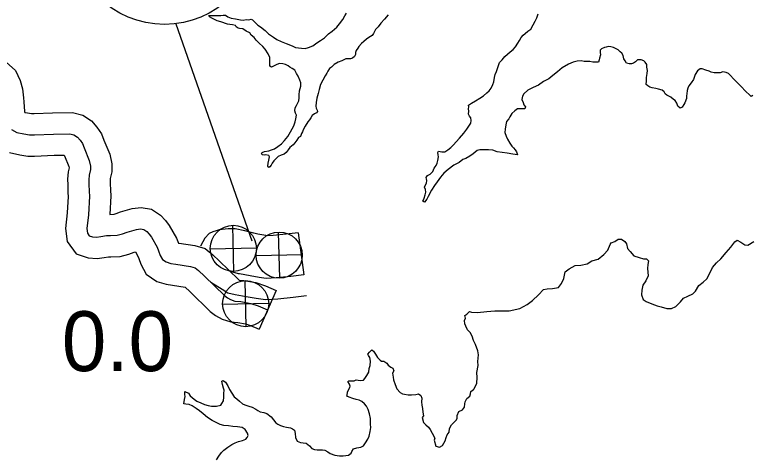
# Model space of a CAD drawing. Extents: x -83719 to 153526, y -11835 to 11446.
# Drawn here: x 8026.6 to 8200.1, y 689.1 to 793.5 of the extents above; entities that cross this region are included whole.
import ezdxf

# ---------------------------------------------------------------- set-up
doc = ezdxf.new("R2010")
doc.units = 0
for name, color, linetype in [('Level 11', 7, 'Continuous'), ('Level 25', 7, 'Continuous'), ('Level 26', 7, 'Continuous'), ('Level 27', 7, 'Continuous'), ('Level 59', 7, 'Continuous'), ('Level 9', 7, 'Continuous')]:
    doc.layers.add(name, color=color, linetype=linetype)

msp = doc.modelspace()

# ---------------------------------------------------------------- linework, layer by layer
at = {"layer": 'Level 11'}
for points in [[(8024.54, 782.35), (8026.79, 780.43), (8027.87, 778.08), (8028.45, 776.14), (8028.66, 774.02), (8028.7, 773.05), (8028.89, 770.73), (8028.96, 770.55), (8029.58, 770.42), (8030.54, 770.27), (8031.16, 770.26), (8035.5, 770.45), (8040.19, 770.56), (8042.57, 769.9), (8044.67, 768.54), (8045.93, 767.09), (8047, 765.53), (8047.56, 764.04), (8048.93, 760.74), (8049.4, 758.43), (8049.42, 756.59), (8049.06, 754.96), (8049.01, 754.49), (8049.04, 753.8), (8049.08, 752.25), (8049.21, 750.95), (8048.92, 746.56), (8048.95, 746.56), (8049.96, 746.61), (8050.43, 746.72), (8051.46, 747.13), (8054.22, 747.93), (8056.3, 748.16), (8058.79, 747.74), (8060.91, 746.35), (8062.02, 745.11), (8062.94, 743.95), (8064.61, 740.99), (8065.09, 739.77), (8065.28, 739.74), (8068.95, 739.19), (8071.42, 738.53), (8073.15, 737.05), (8074.7, 735.59), (8079.22, 731.22), (8079.38, 731.09), (8080.44, 730.99), (8083.31, 730.48), (8085.61, 729.74), (8088.08, 728.65)], [(8025.34, 761.08), (8027.8, 760.58), (8029.63, 760.29), (8031.27, 760.25), (8035.84, 760.45), (8038.2, 760.51), (8038.26, 760.36), (8039.33, 757.8), (8039.39, 757.51), (8039.18, 756.58), (8038.99, 754.85), (8039.04, 753.47), (8039.09, 751.61), (8039.18, 750.78), (8038.92, 746.9), (8038.52, 743.22), (8038.89, 740.19), (8041.01, 737.3), (8043.85, 736.29), (8045.98, 736.15), (8047.62, 736.37), (8048.63, 736.56), (8049.23, 736.56), (8051.41, 736.67), (8053.46, 737.17), (8054.68, 737.65), (8054.96, 737.73), (8055.56, 736.68), (8055.75, 736.19), (8056.25, 734.83), (8057.5, 732.46), (8060, 730.79), (8062.19, 730.11), (8063.73, 729.86), (8066.66, 729.42), (8067.79, 728.36), (8072.58, 723.72), (8073.82, 722.72), (8075.35, 721.86), (8077.44, 721.22), (8079.1, 721.07), (8080.89, 720.75), (8082.06, 720.38), (8084.05, 719.5)], [(8078.43, 743.11), (8076.77, 743.11), (8074.7, 742.94), (8073.95, 742.69), (8073.2, 742.44), (8072.29, 742.03), (8071.3, 740.95), (8070.8, 740.12), (8070.3, 739.05)], [(8082.82, 742.09), (8080.75, 742.69), (8078.43, 743.11)], [(8093.28, 742.24), (8090.4, 741.86), (8087.4, 741.59), (8086.03, 741.51), (8085.64, 741.56), (8083.78, 741.92), (8082.82, 742.09)], [(8093.28, 742.24), (8094.6, 732.33)], [(8079.19, 732.58), (8077.35, 733.08)], [(8094.6, 732.33), (8091.51, 731.92), (8088.12, 731.61), (8085.73, 731.48), (8084.12, 731.67), (8081.96, 732.09), (8079.42, 732.53), (8079.19, 732.58)], [(8088.08, 728.65), (8084.05, 719.5)]]:
    msp.add_lwpolyline(points, dxfattribs=at)
at = {"layer": 'Level 26'}
for p, q in [((8078.14, 733.12), (8077.89, 743.97)), ((8088.91, 731.55), (8088.66, 742.4)), ((8072.59, 738.42), (8083.44, 738.67)), ((8083.36, 736.85), (8094.21, 737.1)), ((8081.04, 720.11), (8080.79, 730.96)), ((8075.49, 725.41), (8086.34, 725.66))]:
    msp.add_line(p, q, dxfattribs=at)
for centre in [(8078.01, 738.55), (8088.79, 736.97), (8080.91, 725.53)]:
    msp.add_circle(centre, 5.43, dxfattribs=at)
at = {"layer": 'Level 27'}
msp.add_line((8064.47, 791.38), (8082.38, 740.32), dxfattribs=at)
msp.add_circle((8061.82, 813.26), 22, dxfattribs=at)
at = {"layer": 'Level 59'}
for points in [[(8025.79, 766.55), (8027.09, 765.82), (8028.69, 765.5), (8030.09, 765.28), (8031.22, 765.25), (8035.67, 765.45), (8039.56, 765.54), (8040.49, 765.28), (8041.36, 764.72), (8041.97, 764.03), (8042.54, 763.2), (8042.91, 762.2), (8044.13, 759.27), (8044.41, 757.91), (8044.41, 757.11), (8044.12, 755.77), (8044, 754.67), (8044.04, 753.63), (8044.09, 751.93), (8044.2, 750.87), (8043.9, 746.46), (8043.56, 743.26), (8043.7, 742.09), (8044.13, 741.49), (8044.87, 741.23), (8045.8, 741.17), (8046.83, 741.31), (8048.16, 741.55), (8049.09, 741.56), (8050.68, 741.64), (8051.95, 741.95), (8053.07, 742.39), (8055.2, 743), (8056.16, 743.11), (8056.93, 742.98), (8057.63, 742.52), (8058.2, 741.89), (8058.77, 741.16), (8060.08, 738.84), (8060.42, 737.97), (8060.83, 736.87), (8061.34, 735.91), (8062.17, 735.35), (8063.34, 734.99), (8064.5, 734.8), (8067.93, 734.29), (8069.03, 733.99), (8069.8, 733.33), (8071.24, 731.97), (8075.9, 727.47), (8076.63, 726.88), (8077.34, 726.48), (8078.4, 726.15), (8079.77, 726.03), (8082.1, 725.61), (8083.83, 725.06), (8086.07, 724.07)], [(8095.25, 727.37), (8092.06, 726.95), (8088.47, 726.62), (8085.58, 726.47), (8083.35, 726.72), (8081.06, 727.17), (8078.46, 727.62), (8076.69, 728.01), (8075.36, 728.9), (8072.71, 730.55)]]:
    msp.add_lwpolyline(points, dxfattribs=at)
at = {"layer": 'Level 9'}
for points in [[(8091.85, 780.87), (8091.32, 781.23), (8090.88, 781.53), (8090.28, 781.82), (8089.65, 781.98), (8088.88, 782.04), (8088.22, 781.8), (8087.62, 781.49), (8086.96, 781.19), (8086.59, 781.42), (8086.59, 782.18), (8086.58, 782.78), (8086.57, 783.45), (8086.23, 784.32), (8085.49, 785.41), (8084.92, 786.07), (8084.08, 786.86), (8083.4, 787.56), (8082.93, 788.15), (8082.23, 788.74), (8081.89, 789.28), (8081.02, 789.7), (8080.25, 790.19), (8079.42, 790.32), (8079.12, 790.35), (8078.71, 790.68), (8078.48, 791.01), (8077.78, 791.17), (8077.18, 791.26), (8076.65, 791.36), (8075.04, 791.91), (8074.18, 792.13), (8073.54, 792.43), (8072.97, 792.75), (8072.4, 793.01), (8072.27, 793.38), (8073.43, 793.33), (8074.2, 793.37), (8075.06, 793.38), (8075.59, 793.41), (8076.19, 793.45), (8076.69, 793.06), (8077.5, 792.7), (8078.53, 792.58), (8079.73, 792.32), (8080.29, 792.26), (8081.02, 792.44), (8081.66, 792.38), (8082.19, 792.51), (8082.55, 792.32), (8083.09, 791.76), (8083.76, 791.06), (8084.4, 790.67), (8085.51, 789.81), (8086.28, 789.02), (8087.45, 788.23), (8088.26, 787.74), (8089.29, 787.28), (8090.46, 786.79), (8091.86, 786.21), (8092.67, 785.82), (8094.03, 785.7), (8094.9, 785.6), (8095.66, 785.81), (8096.69, 786.19), (8097.64, 786.9), (8098.54, 787.48), (8099.43, 788.12), (8100.41, 789.03), (8101.24, 789.71), (8102.39, 790.62), (8102.98, 791.43), (8103.77, 792.4), (8104.23, 793.27), (8104.65, 793.91)], [(8114.47, 793.54), (8113.55, 792.53), (8112.72, 791.52)], [(8129.2, 762.27), (8129.82, 762.94), (8130.45, 763.65), (8131.2, 764.49), (8132.22, 765.7), (8132.91, 766.61), (8133.4, 767.32), (8133.89, 767.99), (8133.95, 768.62), (8133.85, 769.29), (8133.58, 769.69), (8133.34, 770.15), (8133.43, 770.82), (8133.36, 771.39), (8133.39, 771.85), (8133.35, 772.29), (8134.01, 772.69), (8134.97, 773.27), (8135.99, 773.91), (8136.88, 774.42), (8137.64, 775.13), (8138.2, 775.64), (8138.69, 776.28), (8139.02, 777.11), (8139.28, 777.78), (8139.46, 778.79), (8139.62, 779.49), (8139.88, 780.16), (8140.14, 780.86), (8140.37, 781.57), (8140.62, 782.27), (8141.22, 782.91), (8141.87, 783.75), (8143.16, 784.8), (8143.82, 785.37), (8144.41, 785.98), (8144.97, 786.82), (8145.36, 787.49), (8145.68, 788.19), (8146.18, 788.73), (8146.67, 789.14), (8147.3, 789.64), (8147.96, 790.18), (8148.51, 791.16), (8149.03, 792.06), (8149.42, 792.83), (8149.71, 793.74)], [(8112.72, 791.52), (8112.04, 790.72), (8111.48, 790.04), (8110.99, 789.14), (8110.63, 788.67), (8109.9, 788.19), (8109.31, 787.79), (8108.68, 787.28), (8108.19, 786.77), (8107.5, 786.07), (8107.27, 785.7), (8106.94, 785.13), (8106.75, 784.66), (8106.75, 784.22), (8106.49, 783.69), (8106.06, 783.32), (8105.6, 783.15), (8104.47, 783.13), (8103.51, 782.69), (8102.65, 782.35), (8101.69, 781.84), (8101.1, 781.23), (8100.63, 780.86), (8100.24, 780.29), (8100.01, 779.79), (8099.59, 779.15), (8099.03, 778.11), (8098.55, 777.1), (8098.19, 775.96), (8098, 775), (8097.68, 773.89), (8097.49, 772.86), (8097.4, 772.02), (8097.47, 771.59), (8097.71, 771.09), (8097.82, 770.76), (8097.59, 770.49), (8097.12, 770.22), (8096.56, 769.84), (8096.24, 769.27), (8095.91, 768.8), (8095.55, 768.33), (8094.93, 767.29), (8094.47, 766.49), (8094.28, 765.98), (8094.08, 765.55), (8093.79, 764.91), (8093.36, 764.61), (8092.93, 764.04), (8092.47, 763.36), (8092.11, 762.89), (8091.32, 762.32), (8090.93, 761.75), (8090.44, 761.14), (8089.98, 760.7), (8089.28, 760.5), (8088.58, 760.15), (8088.16, 759.82), (8087.56, 759.18), (8087.17, 758.64), (8086.91, 758.17), (8086.62, 757.73), (8086.35, 757.6), (8086.11, 757.93), (8086.24, 758.63), (8086.33, 759.3), (8086.49, 760.07), (8086.35, 760.43), (8085.69, 760.56), (8085.26, 760.52), (8084.86, 760.55), (8084.65, 760.82), (8084.78, 761.12), (8085.31, 761.36), (8086.38, 761.47), (8086.97, 761.71), (8087.7, 761.98), (8088.49, 762.49), (8089.35, 763.13), (8090.07, 763.94), (8090.8, 764.85), (8091.45, 765.95), (8092.23, 767.4), (8092.55, 768.33), (8092.71, 769.04), (8092.84, 769.87), (8092.63, 770.37), (8092.49, 770.9), (8092.59, 771.6), (8092.85, 772.14), (8093.43, 773.28), (8093.53, 773.95), (8093.48, 774.72), (8093.61, 775.62), (8093.86, 776.72), (8093.92, 777.52), (8093.68, 778.12), (8093.27, 779.05), (8092.9, 779.75), (8092.49, 780.51), (8091.85, 780.87)], [(8165.73, 785.93), (8165.29, 785.86), (8164.63, 785.48), (8164.34, 785.18), (8164.31, 784.68), (8164.35, 784.14), (8164.16, 783.31), (8164.1, 782.91), (8163.9, 782.41), (8163.24, 782.4), (8162.57, 782.36), (8161.84, 782.52), (8160.57, 782.57), (8159.84, 782.66), (8158.91, 782.62), (8157.92, 782.38), (8156.86, 781.87), (8155.37, 781.08), (8154.25, 780.14), (8153.16, 779.26), (8152.24, 778.48), (8151.01, 777.84), (8149.83, 776.99), (8148.57, 776.38), (8147.25, 775.76), (8146.36, 774.95), (8146, 774.38), (8145.91, 773.58), (8146.18, 772.92), (8146.38, 772.32), (8146.76, 771.86), (8146.56, 771.39), (8145.8, 771.41), (8144.83, 771.37), (8144.2, 770.9), (8143.55, 770.29), (8143.09, 769.55), (8142.79, 769.05), (8142.24, 768.41), (8142.14, 767.64), (8141.92, 766.6), (8141.86, 765.84), (8142.21, 764.94), (8142.51, 764.27), (8143.09, 763.35), (8143.53, 762.62), (8143.93, 762.19), (8144.34, 761.76), (8144.61, 761.29), (8144.75, 760.79), (8144.85, 760.56), (8143.72, 760.72), (8142.42, 760.94), (8141.25, 761.13), (8140.05, 761.31), (8139.05, 761.64), (8138.02, 761.73), (8136.72, 761.75), (8135.99, 761.77), (8135.33, 761.6), (8134.4, 760.82), (8133.64, 760.28), (8132.69, 759.7), (8131.96, 759.5), (8131.17, 758.75), (8129.91, 758.11), (8128.52, 757.13), (8127.53, 756.28), (8126.75, 755.31), (8125.96, 754.23), (8125.34, 753.32), (8124.62, 752.25), (8123.84, 750.77), (8123.51, 750.1), (8122.95, 749.4), (8122.62, 749.63), (8122.91, 750.4), (8123.13, 751.13), (8123.29, 751.8), (8123.19, 752.37), (8122.98, 752.97), (8123.11, 753.37), (8123.47, 753.91), (8123.56, 754.54), (8123.43, 754.91), (8123.39, 755.27), (8123.68, 755.74), (8124.34, 756.05), (8124.9, 756.66), (8125.26, 757.43), (8125.72, 758.06), (8125.95, 758.6), (8126.14, 759.24), (8126.26, 760.07), (8126.16, 760.57), (8126.12, 761.14), (8126.28, 761.44), (8127.08, 761.31), (8127.78, 761.25), (8128.47, 761.73), (8129.2, 762.27)], [(8200.23, 774.57), (8199.84, 774.33), (8199.4, 774.66), (8198.53, 775.45), (8197.38, 776.71), (8196.31, 777.83), (8195.67, 778.46), (8195, 779.25), (8194.49, 779.68), (8193.96, 779.91), (8193.19, 780.1), (8192.53, 779.9), (8191.73, 779.89), (8191.13, 779.85), (8190.43, 780.04), (8189.93, 780.27), (8189.16, 780.46), (8188.29, 780.82), (8187.8, 780.78), (8187.17, 780.34), (8186.65, 779.5), (8186.23, 778.33), (8185.74, 777.52), (8185.18, 776.82), (8184.95, 776.25), (8184.76, 775.71), (8184.67, 774.94), (8184.64, 774.48), (8184.61, 773.84), (8184.19, 772.84), (8183.99, 772.4), (8183.57, 771.8), (8183.14, 771.59), (8182.6, 772.02), (8182.33, 772.75), (8181.96, 773.32), (8181.55, 773.58), (8180.92, 774.17), (8179.98, 774.6), (8179.61, 774.89), (8179.37, 775.39), (8178.9, 775.79), (8178.04, 776.04), (8177.37, 776.2), (8176.5, 776.3), (8176, 776.52), (8175.53, 776.79), (8175.1, 777.12), (8175.22, 777.95), (8175.21, 778.75), (8175.37, 779.72), (8175.4, 780.45), (8175.25, 781.19), (8175.25, 781.79), (8174.91, 782.38), (8174.57, 782.68), (8173.91, 782.91), (8173.11, 782.93), (8172.58, 782.49), (8172.15, 782.16), (8171.65, 781.98), (8171.09, 781.98), (8170.49, 782.17), (8170.22, 782.67), (8169.85, 783.2), (8169.7, 783.97), (8169.37, 784.5), (8169, 784.83), (8168.56, 785.29), (8167.89, 785.58), (8167.42, 785.81), (8166.79, 785.97), (8166.26, 786.07), (8165.73, 785.93)], [(8124.32, 695.94), (8124.8, 695.04), (8125.37, 693.88), (8125.28, 693.41), (8125.63, 692.01), (8126.49, 691.72), (8127.19, 692.13), (8127.55, 692.67), (8127.81, 693.24), (8128.07, 694.01), (8128.33, 694.68), (8128.78, 695.32), (8128.84, 696.12), (8129.3, 696.99), (8129.99, 697.66), (8130.48, 698.2), (8130.64, 698.6), (8130.67, 699.24), (8131.06, 700.18), (8131.89, 700.58), (8132.35, 701.16), (8132.44, 701.99), (8132.53, 702.43), (8132.96, 703.23), (8133.62, 703.77), (8133.78, 704.31), (8133.87, 704.84), (8134.53, 705.35), (8134.69, 705.52), (8135.28, 706.86), (8135.33, 708.19), (8135.29, 709.33), (8135.63, 710.96), (8135.56, 711.96), (8135.67, 713.5), (8135.5, 714.43), (8134.95, 715.93), (8134.54, 716.86), (8134.16, 717.85), (8133.72, 718.72), (8133.12, 719.41), (8132.67, 720.21), (8132.44, 720.81), (8132.39, 721.57), (8132.59, 722.14), (8132.48, 722.74), (8132.91, 723.04), (8133.57, 723.69), (8134.04, 723.56), (8135.47, 723.47), (8137.63, 723.69), (8139.55, 723.81), (8142.88, 723.81), (8145.4, 724.41), (8147.15, 725.33), (8148.41, 726.31), (8149.79, 727.62), (8150.94, 728.83), (8151.8, 729.04), (8153.1, 729.09), (8154.49, 729.34), (8155.21, 730.31), (8155.73, 731.45), (8156.05, 733.02), (8157.04, 733.77), (8158.43, 734.48), (8159.72, 734.56), (8161.25, 734.94), (8162.34, 735.65), (8163.87, 736), (8165.18, 737.12), (8166.1, 738.16), (8166.66, 739.47), (8166.92, 739.84), (8167.75, 740.15), (8168.54, 740.69), (8169.3, 740.7), (8170.07, 740.2), (8170.48, 739.61), (8170.76, 738.51), (8171.33, 737.78), (8172.2, 736.79), (8173.47, 736.37), (8174.51, 736.11), (8175.24, 736.05), (8175.68, 735.59), (8175.52, 734.79), (8175.43, 733.79), (8175.58, 732.05), (8175.03, 730.91), (8174.37, 729.91), (8174.09, 728.7), (8174.03, 727.63), (8174.44, 726.54), (8175.15, 726.08), (8176.48, 725.46), (8177.68, 725.04), (8178.62, 724.75), (8179.95, 724.43), (8181.12, 724.4), (8182.11, 724.85)], [(8182.11, 724.85), (8183.19, 725.93), (8183.88, 726.8), (8184.91, 727.31), (8186.07, 727.86), (8186.73, 728.5), (8187.51, 729.81), (8188.53, 730.58), (8189.39, 731.36), (8190.07, 732.73), (8190.72, 734.08), (8191.68, 735.12), (8192.66, 736.06), (8193.91, 737.61), (8195.06, 738.82), (8195.95, 740.1), (8196.51, 740.47), (8197.41, 739.98), (8198.35, 739.36), (8199.05, 739.3), (8200.43, 740.15)], [(8092.65, 694.01), (8092.99, 693.18), (8093.79, 692.86), (8094.46, 692.8), (8095.16, 692.7), (8095.9, 692.11), (8096.5, 691.42), (8097.1, 691.19), (8097.7, 691.13), (8098.37, 691.14), (8098.97, 691.14), (8099.53, 691.05), (8100.2, 690.65), (8100.77, 690.29), (8101.91, 689.84), (8102.97, 689.71), (8103.84, 689.69), (8105.1, 689.84), (8105.69, 690.34), (8105.89, 690.75), (8106.31, 691.38), (8107.04, 691.59), (8107.97, 691.73), (8108.63, 692.11), (8109.12, 692.78), (8109.61, 693.62), (8109.94, 694.32), (8110.16, 695.43), (8110.32, 696.39), (8110.27, 697.19), (8110.27, 697.83), (8110.26, 698.53), (8110.02, 699.63), (8109.71, 700.62), (8109.3, 701.42), (8108.86, 701.95), (8108.22, 702.48), (8107.59, 702.84), (8106.89, 703), (8106.15, 703.22), (8105.29, 703.52), (8104.72, 703.78), (8104.75, 704.01), (8104.84, 704.68), (8105.13, 705.22), (8105.39, 705.78), (8105.49, 706.12), (8105.35, 706.59), (8104.95, 707.21), (8105.14, 707.38), (8105.51, 707.35), (8106.47, 707.36), (8106.87, 707.63), (8107.87, 707.44), (8108.63, 707.55), (8108.96, 707.92), (8109.42, 708.63), (8109.88, 709.43), (8109.97, 710.3), (8110.23, 711), (8110.28, 711.97), (8110.11, 712.84), (8109.84, 713.37), (8109.67, 713.63), (8110.03, 714.11), (8110.62, 714.68), (8111.02, 714.32), (8111.43, 713.65), (8111.94, 712.86), (8112.51, 712.23), (8112.88, 712), (8113.44, 711.97), (8114.15, 711.51), (8114.45, 711.05), (8115.05, 710.59), (8115.55, 710.33), (8115.73, 709.73), (8115.47, 709.16), (8115.58, 708.22), (8115.72, 707.62), (8116.09, 706.53), (8116.5, 705.46), (8117.28, 704.64), (8117.78, 704.28), (8118.31, 704.25), (8119.11, 704.06), (8119.91, 704.06), (8120.91, 704.14), (8121.57, 704.28), (8122.14, 703.89), (8122.38, 703.29), (8122.29, 702.39), (8122.33, 701.62), (8122.47, 700.82), (8122.62, 699.99), (8122.72, 699.16), (8122.43, 698.72), (8122.77, 697.59), (8123.31, 696.99), (8123.88, 696.47), (8124.32, 695.94)], [(8074.08, 688.75), (8074.61, 689.66), (8075.23, 690.47), (8075.79, 691.07), (8076.71, 691.75), (8077.64, 692.39), (8078.43, 692.8), (8079.19, 693.07), (8080.19, 693.35), (8080.98, 693.66), (8081.24, 694.06), (8081.5, 694.5), (8081.33, 695.03), (8080.82, 695.89), (8080.05, 696.42), (8078.99, 696.51), (8077.92, 696.63), (8076.89, 696.75), (8075.76, 696.88), (8074.89, 697.1), (8073.96, 697.56), (8072.99, 698.05), (8071.92, 698.71), (8070.88, 699.6), (8070.04, 700.29), (8069.23, 700.88), (8068.33, 701.47), (8067.59, 701.8), (8066.86, 701.89), (8066.36, 701.98), (8066.52, 702.95), (8066.71, 703.72), (8066.57, 704.12), (8066.56, 704.86), (8067.43, 704.46), (8067.87, 703.83), (8068.78, 703.08), (8069.45, 702.62), (8070.35, 702.16), (8071.22, 701.8), (8072.05, 701.54), (8072.88, 701.42), (8074.05, 701.43), (8075.04, 701.67), (8075.31, 702.01), (8075.66, 702.65), (8075.79, 703.51), (8075.81, 704.35), (8075.84, 705.15), (8075.73, 705.65), (8075.46, 706.51), (8075.28, 707.31), (8075.58, 707.48), (8076.18, 707.02), (8076.72, 706.16), (8077.13, 705.33), (8077.64, 704.5), (8078.18, 703.64), (8078.82, 703.11), (8079.46, 702.55), (8080.16, 701.96), (8080.7, 701.76), (8081.66, 701.37), (8082.43, 701.15), (8083.27, 700.72), (8083.74, 700.39), (8084.3, 700.1), (8085.17, 699.91), (8085.87, 699.65), (8086.88, 698.89), (8087.45, 698.2), (8088.02, 697.47), (8088.49, 697.17), (8089.09, 696.85), (8089.83, 696.62), (8090.53, 696.46), (8091.46, 696.27), (8091.96, 696.11), (8092.37, 695.74), (8092.54, 694.95), (8092.65, 694.01)]]:
    msp.add_lwpolyline(points, dxfattribs=at)

# ---------------------------------------------------------------- texts
at = {"layer": 'Level 25'}
msp.add_text('0.0', height=14.08, dxfattribs=at).set_placement((8037.66, 709.66))

doc.saveas('drawing.dxf')
